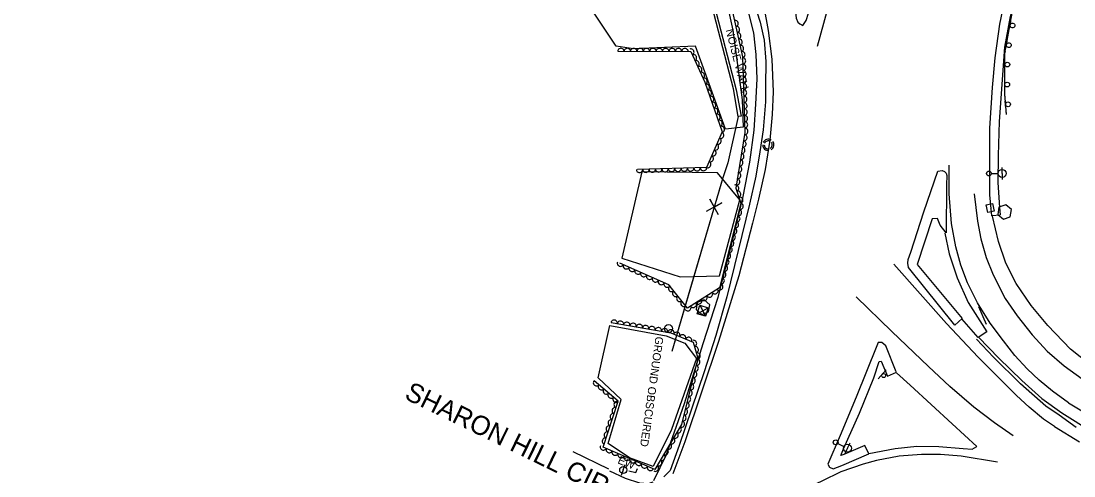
# Model space of a CAD drawing. Extents: x 1722896 to 1754269, y 648279 to 666297.
# Drawn here: x 1729719 to 1730376, y 651987 to 652272 of the extents above; entities that cross this region are included whole.
import ezdxf

# ---------------------------------------------------------------- set-up
doc = ezdxf.new("R2010")
doc.units = 0
for name, color, linetype in [('DESIGN - CENTERLINE - Proposed', 7, 'Continuous'), ('DESIGN - CENTERLINE - Proposed Text', 7, 'Continuous'), ('DESIGN - PUBLIC HEARING - Shapes', 7, 'Continuous'), ('DESIGN - SCRATCH - User 1', 7, 'Continuous'), ('DESIGN - SHEET - Linework', 7, 'Continuous'), ('SURVEY - CENTERLINE - Preliminary', 7, 'Continuous'), ('SURVEY - CENTERLINE - Preliminary Text', 7, 'Continuous'), ('SURVEY - CONTOURS - Intermediate with optional Text', 7, 'Continuous'), ('SURVEY - DRAINAGE - Natural Features', 7, 'Continuous'), ('SURVEY - DTM - Breaklines', 7, 'Continuous'), ('SURVEY - VEGETATION - Features with Text', 7, 'Continuous')]:
    doc.layers.add(name, color=color, linetype=linetype)

msp = doc.modelspace()

# ---------------------------------------------------------------- linework, layer by layer
at = {"layer": 'DESIGN - CENTERLINE - Proposed'}
msp.add_lwpolyline([(1730098.48, 651990.42), (1730102.75, 651989.31), (1730103.75, 651991.79)], dxfattribs=at)
at = {"layer": 'DESIGN - CENTERLINE - Proposed Text'}
msp.add_line((1730123.16, 652079.28), (1730123.16, 652079.28), dxfattribs=at)
for points in [[(1730166.64, 652211.96), (1730160.18, 652183), (1730156.93, 652172.96), (1730125.25, 652065.07)], [(1730166.64, 652211.96), (1730160.18, 652183), (1730156.93, 652172.96), (1730154.17, 652163.58)], [(1730154.37, 652150.39), (1730148.92, 652160.22), (1730151.63, 652155.26), (1730156.59, 652157.97), (1730146.69, 652152.64)], [(1730149.64, 652148.13), (1730136.57, 652103.61)], [(1730136.57, 652103.61), (1730125.25, 652065.07)]]:
    msp.add_lwpolyline(points, dxfattribs=at)
msp.add_circle((1730123.16, 652079.3), 2.5, dxfattribs=at)
at = {"layer": 'DESIGN - PUBLIC HEARING - Shapes'}
for p, q in [((1730333.17, 652152.21), (1730333.17, 652152.21)), ((1730142.7, 652093.93), (1730146.37, 652087.08)), ((1730141.11, 652088.67), (1730147.96, 652092.34)), ((1730144.54, 652090.5), (1730144.54, 652090.5)), ((1730144.66, 652092.75), (1730144.66, 652092.75)), ((1730254.17, 652047.95), (1730259.12, 652053.59))]:
    msp.add_line(p, q, dxfattribs=at)
for points in [[(1730334, 652156.75), (1730329.66, 652155.18), (1730328.9, 652150.71), (1730332.46, 652147.71), (1730336.69, 652149.24), (1730337.55, 652153.75), (1730334, 652156.75)], [(1730145.48, 652097.29), (1730141.14, 652095.72), (1730140.39, 652091.25), (1730143.94, 652088.25), (1730148.17, 652089.78), (1730149.04, 652094.29), (1730145.48, 652097.29)]]:
    msp.add_lwpolyline(points, dxfattribs=at)
msp.add_lwpolyline([(1730141.11, 652088.67), (1730142.7, 652093.93), (1730147.96, 652092.34), (1730146.37, 652087.08)], close=True, dxfattribs=at)
msp.add_circle((1730257.58, 652049.98), 1.25, dxfattribs=at)
at = {"layer": 'DESIGN - SCRATCH - User 1'}
for points in [[(1729710.95, 652524.89), (1729776.44, 652507.44), (1729862.1, 652483.88), (1729945.16, 652457.43), (1730024.08, 652432.36), (1730042.84, 652412.15), (1730085.15, 652367.01), (1730150.27, 652287.4), (1730165.53, 652228.54), (1730168.51, 652212.11), (1730166.64, 652211.96), (1730163.75, 652229.34), (1730149.01, 652286.42), (1730085.22, 652364.8), (1730023.49, 652431.35), (1729919.69, 652464.42), (1729854.38, 652484.95), (1729763.84, 652509.44), (1729638.78, 652542.79)], [(1730334.3, 652213.23), (1730333.27, 652226.12), (1730333.38, 652251.58), (1730338.79, 652281.18), (1730347.62, 652314.4), (1730356.55, 652345.82)], [(1730336.18, 652266.89), (1730337, 652271.41)], [(1730335.47, 652263), (1730335.89, 652265.31)], [(1730333.93, 652254.59), (1730334.76, 652259.12)], [(1730335.05, 652260.69), (1730335.47, 652263)], [(1730333.38, 652250.69), (1730333.38, 652251.58), (1730333.64, 652253.02)], [(1730333.34, 652242.14), (1730333.36, 652246.74)], [(1730333.37, 652248.34), (1730333.38, 652250.69)], [(1730333.31, 652235.84), (1730333.32, 652238.19)], [(1730333.32, 652238.19), (1730333.33, 652240.54)], [(1730333.28, 652229.64), (1730333.3, 652234.24)], [(1730333.3, 652225.69), (1730333.27, 652226.12), (1730333.28, 652228.04)], [(1730333.49, 652223.35), (1730333.3, 652225.69)], [(1730333.98, 652217.17), (1730333.62, 652221.76)], [(1730334.3, 652213.23), (1730334.11, 652215.58)], [(1730321.95, 652081.86), (1730317.01, 652092.86)], [(1730316.91, 652073.95), (1730329.47, 652060.76), (1730343.94, 652046.89), (1730356.52, 652035.64), (1730368.86, 652026.77)], [(1730367.29, 652025.15), (1730359, 652030.91), (1730343.04, 652044.89), (1730326.23, 652061.39), (1730315.7, 652072.75)], [(1730377.82, 652017.44), (1730367.29, 652025.15)], [(1730368.86, 652026.77), (1730375.61, 652022.56), (1730381.25, 652019.02)]]:
    msp.add_lwpolyline(points, dxfattribs=at)
for centre, start, end in [((1730338.06, 652268.86), 282.91146, 282.90163), ((1730335.82, 652256.56), 282.91146, 282.90163), ((1730334.85, 652244.41), 293.0086, 292.99877), ((1730334.79, 652231.91), 293.0086, 292.99877), ((1730335.3, 652219.56), 297.82866, 297.81883)]:
    msp.add_arc(centre, 1.5, start, end, dxfattribs=at)
at = {"layer": 'SURVEY - CENTERLINE - Preliminary'}
for points in [[(1729712.09, 652539.06), (1729728.16, 652532.32), (1729731.95, 652531.44), (1729747.26, 652527.61), (1729783.86, 652517.45), (1729852.77, 652501.75), (1729907.09, 652484.58), (1729976.73, 652461.75), (1729999.25, 652456.08), (1730035.09, 652437.32), (1730060.96, 652415.12), (1730099.34, 652379.07), (1730118.88, 652340.44), (1730135.26, 652329.44), (1730156.05, 652298.94), (1730163.28, 652265.89), (1730169.18, 652222.37), (1730169.88, 652205.25), (1730158.68, 652204.09), (1730146.64, 652237.53), (1730139.98, 652255.94), (1730101.32, 652254.25), (1730090.54, 652255.85)], [(1730090.54, 652255.85), (1730036, 652337.91), (1729994.57, 652387.51), (1729869.07, 652425.27), (1729760.53, 652456.24), (1729772.95, 652462.64), (1729809.33, 652453.29), (1729823.84, 652469.84), (1729849.89, 652467.63), (1729857.75, 652476.95), (1729812.74, 652489.8), (1729795.66, 652480.5), (1729760.73, 652486.71), (1729733.92, 652471.18), (1729724.15, 652467.9), (1729664.75, 652484.03)], [(1730093.93, 652123.31), (1730130.47, 652111.63), (1730154.94, 652112.41), (1730167.67, 652159.75), (1730153.74, 652176.72), (1730106.49, 652177.31), (1730093.93, 652123.31)], [(1730133.47, 652070.2), (1730140.74, 652060.54), (1730125.11, 652016.16), (1730113.53, 651993.16), (1730098.76, 651998.56), (1730085.47, 652007.59), (1730093.54, 652035.02), (1730079.21, 652048.61), (1730086.48, 652081.35), (1730121.74, 652074.84), (1730133.47, 652070.2)]]:
    msp.add_lwpolyline(points, dxfattribs=at)
at = {"layer": 'SURVEY - CENTERLINE - Preliminary Text'}
for points in [[(1730191.75, 652321.62), (1730194.61, 652312.52), (1730198.3, 652298.66), (1730200.85, 652288.06), (1730202.38, 652279.33), (1730202.87, 652273.45), (1730203.98, 652270.94), (1730205.29, 652269.91), (1730207.08, 652268.91), (1730209.26, 652271.98), (1730212.03, 652281.14), (1730220.76, 652313.78), (1730229.37, 652344.16), (1730238.82, 652377.98), (1730249.84, 652415.88)], [(1730216.2, 652256), (1730227.17, 652295.55), (1730240.93, 652345.13), (1730253.45, 652388.68), (1730258.91, 652412.77)], [(1730330.32, 652150.16), (1730325.19, 652149.82), (1730323.98, 652162.93), (1730323.84, 652183.42), (1730323.98, 652204.73), (1730325.62, 652230.09), (1730327.35, 652248.64), (1730330.22, 652269.57), (1730335.05, 652292.85), (1730343.22, 652322.16), (1730358.69, 652376.32)], [(1730355.68, 652346.07), (1730343.94, 652303.65), (1730336.58, 652274.39), (1730333.05, 652255.27), (1730329.82, 652208.88), (1730329.08, 652187.58), (1730328.97, 652170.7), (1730330.08, 652155.07), (1730330.49, 652150.45)], [(1730176.37, 652283.79), (1730180.44, 652270.89), (1730182.97, 652259.76), (1730183.98, 652246.36), (1730183.84, 652231.17), (1730183.78, 652221.09), (1730182.26, 652203.61), (1730180.32, 652189.89), (1730177.8, 652174.67), (1730173.8, 652157.04), (1730159.6, 652099.12), (1730152.73, 652075), (1730145.46, 652052.29), (1730129.92, 652006.17), (1730124.11, 651990.69), (1730120.22, 651986.58)], [(1730182.79, 652280.61), (1730185.43, 652265.77), (1730187.66, 652247.83), (1730188.52, 652227.29), (1730187.95, 652213.1), (1730186.41, 652197.18), (1730183.51, 652178.81), (1730179.39, 652160.25), (1730175.75, 652145.26), (1730167.09, 652112.4), (1730154.38, 652071.19), (1730133.34, 652008.5), (1730125.82, 651988.57)], [(1730113.99, 651984.27), (1730121.87, 652000.64), (1730133.21, 652032.59), (1730144.91, 652070.1), (1730154.12, 652098.89), (1730162.28, 652130.82), (1730169.92, 652161.88), (1730174, 652183.34), (1730176.74, 652203.39), (1730177.66, 652219.7), (1730178.49, 652235.59), (1730177.98, 652250.8), (1730176.55, 652264.15), (1730173.1, 652277.32)], [(1730373.17, 652032.92), (1730363.1, 652040.18), (1730354.7, 652047.08), (1730347.3, 652054.28), (1730339.52, 652062.44), (1730332.41, 652071.63), (1730324.17, 652082.71), (1730316.28, 652095.4), (1730309.94, 652108.04), (1730305.83, 652119.08), (1730302.67, 652130.54), (1730299.92, 652145), (1730298.43, 652163.53), (1730298.45, 652181.61)], [(1730306.73, 652085.72), (1730302.16, 652081.5), (1730273.22, 652117.48), (1730272.78, 652120.2), (1730272.82, 652122.52), (1730274.58, 652127.09), (1730282.74, 652152.43), (1730291.54, 652177.76), (1730294.15, 652178.26), (1730295.53, 652177.48), (1730296.67, 652176.52), (1730296.97, 652175.04), (1730296.94, 652169.15), (1730296.59, 652139.31), (1730292.81, 652144.08), (1730291.28, 652148.27), (1730287.99, 652147.95), (1730278.55, 652119.44), (1730306.62, 652085.61)], [(1730314.09, 652163.68), (1730316.32, 652146.45), (1730318.32, 652135.49), (1730321.71, 652123.84), (1730326.08, 652113.05), (1730333.51, 652098.2), (1730340.94, 652087.3), (1730350.36, 652075.36), (1730359.82, 652065.2), (1730370.31, 652055.97), (1730381.57, 652047.97)], [(1730386.37, 652056.85), (1730374.44, 652066.51), (1730360.22, 652081.34), (1730349.69, 652093.82), (1730340.41, 652107.59), (1730334.04, 652120.15), (1730329.38, 652133.88), (1730325.63, 652149.53)], [(1730295.83, 652138.9), (1730298.52, 652126.09), (1730303.53, 652110.97), (1730310.38, 652095.69), (1730322.03, 652077.26), (1730316.63, 652073.75), (1730306.47, 652085.38)], [(1730263.95, 652119.57), (1730296.96, 652082.44), (1730316.56, 652061.41), (1730340.52, 652037.57)], [(1730338.43, 652012.3), (1730326.84, 652020.4), (1730314.03, 652030.24), (1730298.88, 652043.14), (1730285.66, 652055.57), (1730262.65, 652077.48), (1730240.32, 652099.25)], [(1730265.43, 652052.28), (1730259.03, 652068.62), (1730256.55, 652070.72), (1730254.09, 652070.58), (1730253.31, 652068.56), (1730240.49, 652036.42), (1730230.5, 652012.59), (1730222.75, 651994.58), (1730223.72, 651992.63), (1730225.97, 651991.67), (1730231.51, 651993.82), (1730248.28, 652000.95), (1730245.74, 652006.22), (1730232.74, 652000.64), (1730230.91, 652000.05), (1730232.53, 652004.25), (1730242.49, 652026.4), (1730251.53, 652048.5), (1730254.88, 652058.77), (1730255.95, 652058.98), (1730260.04, 652049.56), (1730265.64, 652052.02)], [(1730248.43, 652001.16), (1730264.88, 652004.37), (1730278.31, 652005.75), (1730292.09, 652005.53), (1730307.38, 652004.28), (1730312.88, 652003.9), (1730315.81, 652005.67), (1730300.36, 652019.75), (1730274.24, 652044.06), (1730265.6, 652051.71)], [(1730364.25, 652018.18), (1730357.42, 652022.76), (1730348.51, 652030.28), (1730340.52, 652037.57)], [(1730373.17, 652032.92), (1730385.65, 652025.52)], [(1730364.25, 652018.18), (1730379.89, 652008.58)], [(1730085.91, 651991.38), (1730063.6, 652002.28)], [(1730328.8, 651995.79), (1730306.04, 651999.66), (1730293.04, 652000.7), (1730281.25, 652000.65), (1730267.23, 651999.52), (1730253.09, 651996.77), (1730244.79, 651994.52), (1730230.82, 651989.73), (1730218.89, 651983.87), (1730212.75, 651980.94)], [(1730086.39, 651990.51), (1730096.04, 651985.85), (1730104.96, 651982.91), (1730110.77, 651982.54), (1730113.58, 651983.46)]]:
    msp.add_lwpolyline(points, dxfattribs=at)
at = {"layer": 'SURVEY - DRAINAGE - Natural Features'}
msp.add_line((1730324.14, 652154.71), (1730324.14, 652154.71), dxfattribs=at)
msp.add_lwpolyline([(1730321.65, 652156.72), (1730325.55, 652157.58), (1730326.62, 652152.7), (1730322.72, 652151.84), (1730321.65, 652156.72)], dxfattribs=at)
at = {"layer": 'SURVEY - DTM - Breaklines'}
for p, q in [((1730331.64, 652176.35), (1730331.62, 652180.1)), ((1730324.89, 652176.33), (1730329.14, 652176.34)), ((1730331.64, 652176.35), (1730331.65, 652172.6)), ((1730235.01, 652004.51), (1730236.69, 652007.87)), ((1730228.97, 652007.54), (1730232.77, 652005.63)), ((1730235.01, 652004.51), (1730233.33, 652001.16)), ((1730094.91, 651990.93), (1730093.65, 651987.39)), ((1730094.91, 651990.93), (1730096.16, 651994.46))]:
    msp.add_line(p, q, dxfattribs=at)
for centre, radius in [((1730331.64, 652176.35), 2.5), ((1730323.39, 652176.33), 1.5), ((1730227.63, 652008.21), 1.5), ((1730235.01, 652004.51), 2.5), ((1730094.91, 651990.93), 2.25)]:
    msp.add_circle(centre, radius, dxfattribs=at)
for radius, start, end in [(3.5, 180.23293, 277.026), (3.5, 58.79616, 156.09091), (2.5, 180.15089, 276.98548), (2.5, 59.59857, 156.03678), (2.5, 300.38714, 36.93214), (3.5, 300.38987, 36.83616)]:
    msp.add_arc((1730185.52, 652194.21), radius, start, end, dxfattribs=at)
at = {"layer": 'SURVEY - VEGETATION - Features with Text'}
for points in [[(1729714.11, 652540.99), (1729737.14, 652533.33), (1729764.39, 652524.93), (1729818.06, 652511.42), (1729854.61, 652503.23), (1729904.79, 652487.26), (1729961.66, 652468.47), (1729996.53, 652459.02), (1730035.41, 652438.67), (1730102.51, 652379.73), (1730120.4, 652341.52), (1730136.4, 652330.56), (1730158.18, 652300.06), (1730169.43, 652249.19), (1730170.91, 652201.84), (1730165.15, 652167.2), (1730168.44, 652157.78), (1730155.04, 652104.77), (1730135.05, 652092.16), (1730123.31, 652106.61), (1730092.69, 652120.33)], [(1730091.43, 652252.69), (1730137.08, 652252.59), (1730145.77, 652233.32), (1730156.78, 652202.39), (1730146.93, 652179.96), (1730103.78, 652178.74)], [(1730087.25, 652083.14), (1730124.61, 652076.79), (1730138.68, 652070.81), (1730141.49, 652060.84), (1730131.26, 652019.44), (1730114.58, 651991.21), (1730082.42, 652005.24), (1730091.67, 652033.98), (1730076.79, 652046.62)]]:
    msp.add_lwpolyline(points, dxfattribs=at)
for centre, major_axis in [((1730164.79, 652270.17), (0.43, -1.95)), ((1730165.65, 652266.26), (0.43, -1.95)), ((1730166.52, 652262.36), (0.43, -1.95)), ((1730167.38, 652258.45), (0.43, -1.95)), ((1730093.43, 652252.69), (2, 0)), ((1730097.43, 652252.68), (2, 0)), ((1730101.43, 652252.67), (2, 0)), ((1730105.43, 652252.66), (2, 0)), ((1730109.43, 652252.65), (2, 0)), ((1730113.43, 652252.65), (2, 0)), ((1730117.43, 652252.64), (2, 0)), ((1730121.43, 652252.63), (2, 0)), ((1730125.43, 652252.62), (2, 0)), ((1730129.43, 652252.61), (2, 0)), ((1730133.43, 652252.6), (2, 0)), ((1730137.22, 652252.28), (0.82, -1.82)), ((1730168.25, 652254.54), (0.43, -1.95)), ((1730169.11, 652250.64), (0.43, -1.95)), ((1730138.87, 652248.63), (0.82, -1.82)), ((1730140.51, 652244.98), (0.82, -1.82)), ((1730169.51, 652246.67), (0.06, -2)), ((1730169.64, 652242.68), (0.06, -2)), ((1730142.15, 652241.34), (0.82, -1.82)), ((1730143.8, 652237.69), (0.82, -1.82)), ((1730169.76, 652238.68), (0.06, -2)), ((1730145.44, 652234.04), (0.82, -1.82)), ((1730146.84, 652230.3), (0.67, -1.88)), ((1730169.89, 652234.68), (0.06, -2)), ((1730170.01, 652230.68), (0.06, -2)), ((1730148.18, 652226.53), (0.67, -1.88)), ((1730149.53, 652222.76), (0.67, -1.88)), ((1730170.14, 652226.68), (0.06, -2)), ((1730150.87, 652218.99), (0.67, -1.88)), ((1730170.26, 652222.69), (0.06, -2)), ((1730170.39, 652218.69), (0.06, -2)), ((1730152.21, 652215.22), (0.67, -1.88)), ((1730153.55, 652211.46), (0.67, -1.88)), ((1730170.51, 652214.69), (0.06, -2)), ((1730170.64, 652210.69), (0.06, -2)), ((1730154.89, 652207.69), (0.67, -1.88)), ((1730156.23, 652203.92), (0.67, -1.88)), ((1730170.76, 652206.69), (0.06, -2)), ((1730155.83, 652200.21), (-0.8, -1.83)), ((1730170.4, 652198.74), (-0.33, -1.97)), ((1730170.89, 652202.7), (0.06, -2)), ((1730152.61, 652192.89), (-0.8, -1.83)), ((1730154.22, 652196.55), (-0.8, -1.83)), ((1730169.08, 652190.85), (-0.33, -1.97)), ((1730169.74, 652194.79), (-0.33, -1.97)), ((1730149.39, 652185.57), (-0.8, -1.83)), ((1730151, 652189.23), (-0.8, -1.83)), ((1730168.43, 652186.9), (-0.33, -1.97)), ((1730109.07, 652178.89), (-2, -0.06)), ((1730113.06, 652179), (-2, -0.06)), ((1730117.06, 652179.11), (-2, -0.06)), ((1730121.06, 652179.23), (-2, -0.06)), ((1730125.06, 652179.34), (-2, -0.06)), ((1730129.06, 652179.45), (-2, -0.06)), ((1730133.06, 652179.57), (-2, -0.06)), ((1730137.05, 652179.68), (-2, -0.06)), ((1730141.05, 652179.79), (-2, -0.06)), ((1730145.05, 652179.91), (-2, -0.06)), ((1730147.78, 652181.9), (-0.8, -1.83)), ((1730167.11, 652179.01), (-0.33, -1.97)), ((1730167.77, 652182.96), (-0.33, -1.97)), ((1730105.07, 652178.78), (-2, -0.06)), ((1730165.8, 652171.12), (-0.33, -1.97)), ((1730166.46, 652175.07), (-0.33, -1.97)), ((1730165.15, 652167.18), (0.66, -1.89)), ((1730166.48, 652163.4), (0.66, -1.89)), ((1730167.8, 652159.62), (0.66, -1.89)), ((1730166.96, 652151.92), (-0.49, -1.94)), ((1730167.94, 652155.8), (-0.49, -1.94)), ((1730165, 652144.16), (-0.49, -1.94)), ((1730165.98, 652148.04), (-0.49, -1.94)), ((1730164.02, 652140.28), (-0.49, -1.94)), ((1730162.06, 652132.53), (-0.49, -1.94)), ((1730163.04, 652136.41), (-0.49, -1.94)), ((1730160.1, 652124.77), (-0.49, -1.94)), ((1730161.08, 652128.65), (-0.49, -1.94)), ((1730093.1, 652120.15), (-1.83, 0.82)), ((1730159.12, 652120.89), (-0.49, -1.94)), ((1730096.75, 652118.51), (-1.83, 0.82)), ((1730100.4, 652116.88), (-1.83, 0.82)), ((1730104.05, 652115.24), (-1.83, 0.82)), ((1730107.7, 652113.61), (-1.83, 0.82)), ((1730157.16, 652113.14), (-0.49, -1.94)), ((1730158.14, 652117.02), (-0.49, -1.94)), ((1730111.35, 652111.97), (-1.83, 0.82)), ((1730115, 652110.34), (-1.83, 0.82)), ((1730118.65, 652108.7), (-1.83, 0.82)), ((1730122.3, 652107.06), (-1.83, 0.82)), ((1730155.2, 652105.38), (-0.49, -1.94)), ((1730156.18, 652109.26), (-0.49, -1.94)), ((1730125.13, 652104.37), (-1.26, 1.55)), ((1730127.65, 652101.26), (-1.26, 1.55)), ((1730148.81, 652100.84), (-1.69, -1.07)), ((1730152.2, 652102.97), (-1.69, -1.07)), ((1730130.18, 652098.16), (-1.26, 1.55)), ((1730132.7, 652095.05), (-1.26, 1.55)), ((1730135.28, 652092.31), (-1.69, -1.07)), ((1730138.66, 652094.44), (-1.69, -1.07)), ((1730142.05, 652096.57), (-1.69, -1.07)), ((1730145.43, 652098.71), (-1.69, -1.07)), ((1730089.23, 652082.81), (1.97, -0.34)), ((1730093.17, 652082.14), (1.97, -0.34)), ((1730097.11, 652081.47), (1.97, -0.34)), ((1730101.06, 652080.8), (1.97, -0.34)), ((1730105, 652080.13), (1.97, -0.34)), ((1730108.94, 652079.46), (1.97, -0.34)), ((1730112.89, 652078.79), (1.97, -0.34)), ((1730116.83, 652078.12), (1.97, -0.34)), ((1730120.77, 652077.45), (1.97, -0.34)), ((1730124.71, 652076.75), (1.84, -0.78)), ((1730128.39, 652075.18), (1.84, -0.78)), ((1730132.07, 652073.62), (1.84, -0.78)), ((1730135.75, 652072.05), (1.84, -0.78)), ((1730138.9, 652070.02), (0.54, -1.92)), ((1730139.99, 652066.17), (0.54, -1.92)), ((1730141.08, 652062.32), (0.54, -1.92)), ((1730139.94, 652054.57), (-0.48, -1.94)), ((1730140.9, 652058.45), (-0.48, -1.94)), ((1730138.02, 652046.8), (-0.48, -1.94)), ((1730138.98, 652050.68), (-0.48, -1.94)), ((1730078.14, 652045.48), (-1.52, 1.3)), ((1730081.19, 652042.89), (-1.52, 1.3)), ((1730084.24, 652040.29), (-1.52, 1.3)), ((1730136.11, 652039.03), (-0.48, -1.94)), ((1730137.06, 652042.92), (-0.48, -1.94)), ((1730087.28, 652037.7), (-1.52, 1.3)), ((1730090.33, 652035.11), (-1.52, 1.3)), ((1730135.15, 652035.15), (-0.48, -1.94)), ((1730089.75, 652028.03), (0.61, 1.9)), ((1730090.98, 652031.84), (0.61, 1.9)), ((1730133.23, 652027.38), (-0.48, -1.94)), ((1730134.19, 652031.27), (-0.48, -1.94)), ((1730087.3, 652020.41), (0.61, 1.9)), ((1730088.53, 652024.22), (0.61, 1.9)), ((1730131.31, 652019.62), (-0.48, -1.94)), ((1730132.27, 652023.5), (-0.48, -1.94)), ((1730084.85, 652012.8), (0.61, 1.9)), ((1730086.08, 652016.61), (0.61, 1.9)), ((1730127.29, 652012.71), (-1.02, -1.72)), ((1730129.32, 652016.15), (-1.02, -1.72)), ((1730083.63, 652008.99), (0.61, 1.9)), ((1730125.25, 652009.26), (-1.02, -1.72)), ((1730082.48, 652005.22), (-1.83, 0.8)), ((1730086.15, 652003.62), (-1.83, 0.8)), ((1730089.81, 652002.02), (-1.83, 0.8)), ((1730121.18, 652002.38), (-1.02, -1.72)), ((1730123.22, 652005.82), (-1.02, -1.72)), ((1730093.48, 652000.42), (-1.83, 0.8)), ((1730097.15, 651998.82), (-1.83, 0.8)), ((1730100.81, 651997.22), (-1.83, 0.8)), ((1730104.48, 651995.62), (-1.83, 0.8)), ((1730108.14, 651994.02), (-1.83, 0.8)), ((1730117.12, 651995.49), (-1.02, -1.72)), ((1730119.15, 651998.93), (-1.02, -1.72)), ((1730111.81, 651992.42), (-1.83, 0.8)), ((1730115.08, 651992.05), (-1.02, -1.72))]:
    msp.add_ellipse(centre, major_axis=major_axis, ratio=0.940188, start_param=0, end_param=3.141593, dxfattribs=at)

# ---------------------------------------------------------------- texts
at = {"layer": 'DESIGN - SCRATCH - User 1'}
msp.add_text('NOISE WALL', height=5, rotation=284.58001, dxfattribs=at).set_placement((1730158.83, 652265.97))
at = {"layer": 'DESIGN - SHEET - Linework'}
msp.add_text('SHARON HILL CIR.', height=12, rotation=333.96144, dxfattribs=at).set_placement((1729957.51, 652035.77))
at = {"layer": 'SURVEY - CENTERLINE - Preliminary'}
msp.add_text('GROUND OBSCURED', height=5, rotation=261.95193, dxfattribs=at).set_placement((1730115.12, 652074.63))
at = {"layer": 'SURVEY - CONTOURS - Intermediate with optional Text'}
msp.add_text('EW', height=5, rotation=337.92957, dxfattribs=at).set_placement((1730091, 651995.24))

doc.saveas('drawing.dxf')
